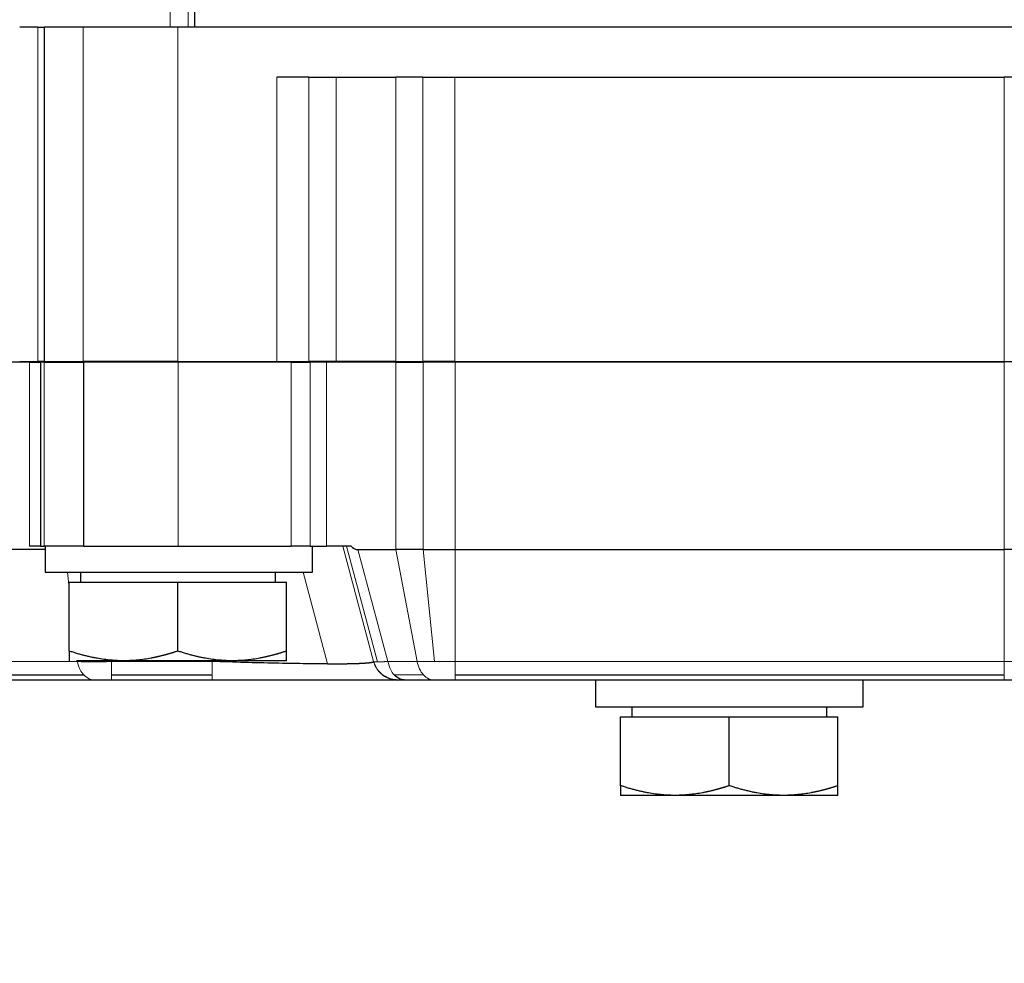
# Model space of a CAD drawing. Header units: inches. Extents: x 0 to 20790, y -12 to 14700.
# Tile 405 of 436: x 13885 to 13944, y 11097 to 11153. Entities that reach past the tile are written whole.
import ezdxf

# ---------------------------------------------------------------- set-up
doc = ezdxf.new("R2010")
doc.units = ezdxf.units.IN
doc.layers.add('1', color=7, linetype='Continuous', true_color=0xffffff)
doc.layers.add('254', color=7, linetype='Continuous', true_color=0xffffff)
doc.styles.add('latin_extended', font='simplex.shx')
doc.dimstyles.get("Standard").update_dxf_attribs({"dimtxt": 0.18, "dimasz": 0.18, "dimexe": 0.18, "dimexo": 0.0625, "dimgap": 0.09, "dimtad": 0, "dimtih": 1, "dimtoh": 1, "dimdec": 4, "dimzin": 0, "dimdsep": 46, "dimtxsty": 'Standard', "dimcen": 0.09, "dimadec": 0, "dimazin": 0, "dimtfac": 1, "dimtdec": 4, "dimtofl": 0, "dimtmove": 0, "dimatfit": 3, "dimfxl": 1, "dimtolj": 1, "dimtzin": 0, "dimarcsym": 0})

# ---------------------------------------------------------------- blocks, each defined once
blk = doc.blocks.new('_U7')
at = {"layer": '254', "color": 3, "linetype": 'Continuous', "lineweight": 13, "transparency": 16777216}
for p, q in [((13904.097, 12440.963), (13904.097, 12953.963)), ((14417.097, 9634.463), (14417.097, 12953.963)), ((14026.597, 12918.963), (14294.597, 12918.963))]:
    blk.add_line(p, q, dxfattribs=at)
at = {"layer": '254', "color": 3, "transparency": 16777216}
for points in [[(14026.597, 12939.38), (14026.597, 12898.546), (13904.097, 12918.963)], [(14294.597, 12898.546), (14294.597, 12939.38), (14417.097, 12918.963)]]:
    blk.add_solid(points, dxfattribs=at)
at = {"layer": 'Defpoints', "color": 0, "transparency": 16777216}
for p in [(14417.097, 12918.963), (13904.097, 12405.963), (14417.097, 9599.463)]:
    blk.add_point(p, dxfattribs=at)
at = {"layer": '254', "color": 2, "lineweight": 13, "transparency": 16777216, "insert": (13984.304, 13102.713), "char_height": 122.5, "attachment_point": 1, "style": 'latin_extended'}
blk.add_mtext('\\A1;513', dxfattribs=at)

msp = doc.modelspace()

# ---------------------------------------------------------------- linework, layer by layer
at = {"layer": '1', "color": 110, "linetype": 'Continuous', "lineweight": 13}
for p, q in [((13893.673, 11204.465), (13893.673, 11152.963)), ((13894.757, 11152.963), (13894.757, 11204.465)), ((13885.757, 11132.963), (13885.757, 11152.963)), ((13888.48, 11132.963), (13888.48, 11152.963)), ((13894.137, 11152.963), (13894.137, 11132.963)), ((13900.066, 11149.963), (13900.066, 11132.963)), ((13901.98, 11132.963), (13901.98, 11149.963)), ((13903.602, 11149.963), (13903.602, 11132.963)), ((13907.173, 11149.963), (13907.173, 11132.963)), ((13908.795, 11132.963), (13908.795, 11149.963)), ((13910.708, 11149.963), (13910.708, 11132.963)), ((13943.566, 11149.963), (13943.566, 11132.963)), ((13885.261, 11121.913), (13885.261, 11132.913)), ((13886.14, 11132.913), (13886.14, 11121.913)), ((13894.146, 11121.913), (13894.146, 11132.913)), ((13900.904, 11121.913), (13900.904, 11132.913)), ((13902.052, 11132.913), (13902.052, 11121.913)), ((13903.025, 11121.913), (13903.025, 11132.913)), ((13907.184, 11121.713), (13907.184, 11132.913)), ((13908.806, 11132.913), (13908.806, 11121.713)), ((13910.72, 11132.913), (13910.72, 11121.713)), ((13943.577, 11121.713), (13943.577, 11132.913)), ((13905.845, 11115.025), (13904, 11121.913)), ((13905.849, 11115.025), (13904.003, 11121.913)), ((13904.223, 11121.913), (13906.077, 11114.995)), ((13904.906, 11121.713), (13906.698, 11115.025)), ((13907.184, 11121.713), (13908.45, 11115.025)), ((13909.491, 11115.025), (13908.806, 11121.713)), ((13887.637, 11119.404), (13887.531, 11120.363)), ((13901.622, 11120.363), (13903.09, 11114.882)), ((13882.87, 11115.025), (13888.123, 11115.025)), ((13888.123, 11115.025), (13888.119, 11115.063)), ((13889.066, 11114.995), (13889.059, 11115.063)), ((13890.168, 11115.063), (13890.172, 11115.025)), ((13890.172, 11115.025), (13896.183, 11115.025)), ((13896.183, 11115.025), (13896.172, 11115.063)), ((13906.698, 11115.025), (13908.45, 11115.025)), ((13908.45, 11115.025), (13909.491, 11115.025)), ((13910.719, 11115.025), (13909.491, 11115.025)), ((13910.719, 11115.025), (13943.577, 11115.025)), ((13943.577, 11115.025), (13944.804, 11115.025)), ((13890.172, 11113.913), (13890.172, 11114.223)), ((13896.182, 11114.223), (13896.182, 11113.913)), ((13907.077, 11114.223), (13908.829, 11114.223))]:
    msp.add_line(p, q, dxfattribs=at)
at = {"layer": '1', "color": 2, "linetype": 'Continuous', "lineweight": 25}
for p, q in [((13895.137, 11204.462), (13895.137, 11152.963)), ((13885.757, 11152.963), (13884.673, 11152.963)), ((13885.757, 11152.963), (13886.137, 11152.963)), ((13888.48, 11152.963), (13886.137, 11152.963)), ((13886.137, 11152.963), (13886.137, 11132.963)), ((13894.137, 11152.963), (13888.48, 11152.963)), ((13960.137, 11152.963), (13894.137, 11152.963)), ((13901.98, 11149.963), (13900.066, 11149.963)), ((13901.98, 11149.963), (13903.602, 11149.963)), ((13903.602, 11149.963), (13907.173, 11149.963)), ((13908.795, 11149.963), (13907.173, 11149.963)), ((13908.795, 11149.963), (13910.708, 11149.963)), ((13910.708, 11149.963), (13943.566, 11149.963)), ((13945.48, 11149.963), (13943.566, 11149.963)), ((13885.261, 11132.913), (13881.603, 11132.913)), ((13884.673, 11132.963), (13885.757, 11132.963)), ((13885.261, 11132.913), (13885.911, 11132.913)), ((13886.137, 11132.963), (13885.757, 11132.963)), ((13886.14, 11132.913), (13885.911, 11132.913)), ((13885.911, 11132.913), (13885.911, 11121.913)), ((13886.137, 11132.963), (13888.48, 11132.963)), ((13886.144, 11132.913), (13886.14, 11132.913)), ((13886.144, 11132.913), (13888.489, 11132.913)), ((13894.137, 11132.963), (13888.48, 11132.963)), ((13894.146, 11132.913), (13888.489, 11132.913)), ((13888.489, 11132.913), (13888.489, 11121.913)), ((13890.114, 11132.913), (13890.114, 11132.963)), ((13890.137, 11132.913), (13890.137, 11132.963)), ((13894.137, 11132.963), (13900.066, 11132.963)), ((13898.137, 11132.963), (13898.137, 11132.913)), ((13900.066, 11132.963), (13901.98, 11132.963)), ((13900.904, 11132.913), (13902.052, 11132.913)), ((13903.602, 11132.963), (13901.98, 11132.963)), ((13903.025, 11132.913), (13902.052, 11132.913)), ((13907.184, 11132.913), (13903.025, 11132.913)), ((13907.173, 11132.963), (13903.602, 11132.963)), ((13907.173, 11132.963), (13908.795, 11132.963)), ((13907.184, 11132.913), (13908.806, 11132.913)), ((13910.708, 11132.963), (13908.795, 11132.963)), ((13910.72, 11132.913), (13908.806, 11132.913)), ((13910.708, 11132.963), (13943.566, 11132.963)), ((13923.126, 11132.913), (13923.126, 11132.963)), ((13931.126, 11132.963), (13931.126, 11132.913)), ((13943.566, 11132.963), (13945.48, 11132.963)), ((13885.911, 11121.913), (13885.261, 11121.913)), ((13885.911, 11121.913), (13886.14, 11121.913)), ((13886.14, 11121.913), (13886.144, 11121.913)), ((13888.489, 11121.913), (13886.144, 11121.913)), ((13886.188, 11121.913), (13886.188, 11120.363)), ((13888.489, 11121.913), (13894.146, 11121.913)), ((13894.146, 11121.913), (13900.904, 11121.913)), ((13902.052, 11121.913), (13900.904, 11121.913)), ((13902.052, 11121.913), (13903.025, 11121.913)), ((13902.188, 11120.363), (13902.188, 11121.913)), ((13904.497, 11121.913), (13903.025, 11121.913)), ((13886.188, 11121.713), (13881.603, 11121.713)), ((13904.906, 11121.713), (13907.184, 11121.713)), ((13908.806, 11121.713), (13907.184, 11121.713)), ((13908.806, 11121.713), (13910.72, 11121.713)), ((13945.491, 11121.713), (13943.577, 11121.713)), ((13886.188, 11120.363), (13902.188, 11120.363)), ((13888.322, 11119.763), (13888.322, 11120.363)), ((13899.952, 11120.363), (13899.952, 11119.763)), ((13887.637, 11119.763), (13894.137, 11119.763)), ((13887.637, 11115.645), (13887.637, 11119.763)), ((13894.137, 11119.763), (13900.637, 11119.763)), ((13894.137, 11115.645), (13894.137, 11119.763)), ((13900.637, 11115.645), (13900.637, 11119.763)), ((13900.637, 11115.063), (13888.068, 11115.063)), ((13905.82, 11115.024), (13905.831, 11114.983)), ((13905.845, 11115.025), (13905.849, 11115.025)), ((13883.248, 11114.223), (13888.502, 11114.223)), ((13890.172, 11114.223), (13896.182, 11114.223)), ((13906.381, 11114.223), (13906.384, 11114.223)), ((13910.719, 11114.223), (13943.577, 11114.223)), ((13889.147, 11113.913), (13883.894, 11113.913)), ((13890.172, 11113.913), (13889.147, 11113.913)), ((13896.182, 11113.913), (13890.172, 11113.913)), ((13907.294, 11113.913), (13896.182, 11113.913)), ((13907.297, 11113.913), (13907.294, 11113.913)), ((13907.722, 11113.913), (13907.297, 11113.913)), ((13909.475, 11113.913), (13907.722, 11113.913)), ((13910.719, 11113.913), (13909.475, 11113.913)), ((13943.576, 11113.913), (13910.719, 11113.913)), ((13919.126, 11113.913), (13919.126, 11112.313)), ((13935.126, 11112.313), (13935.126, 11113.913)), ((13944.82, 11113.913), (13943.576, 11113.913)), ((13919.126, 11112.313), (13935.126, 11112.313)), ((13921.311, 11111.713), (13921.311, 11112.313)), ((13932.941, 11112.313), (13932.941, 11111.713)), ((13920.626, 11111.713), (13927.126, 11111.713)), ((13920.626, 11107.595), (13920.626, 11111.713)), ((13927.126, 11111.713), (13933.626, 11111.713)), ((13927.126, 11107.595), (13927.126, 11111.713)), ((13933.626, 11107.595), (13933.626, 11111.713)), ((13933.626, 11107.013), (13920.626, 11107.013))]:
    msp.add_line(p, q, dxfattribs=at)
at = {"layer": '1', "color": 110, "linetype": 'Continuous', "lineweight": 13}
for centre, major_axis, ratio, start_param, end_param in [((13909.475, 11115.413), (0, -1.5), 0.70689, 4.974188, 5.628687), ((13910.719, 11115.413), (0, -1.5), 0.000306, 0.654498, 1.308997), ((13943.576, 11115.413), (0, -1.5), 0.000306, 0.654498, 1.308997), ((13909.475, 11115.413), (0, 1.5), 0.70689, 2.487094, 3.141593), ((13910.719, 11115.413), (0, -1.5), 0.000306, 0, 0.654498), ((13943.576, 11115.413), (0, 1.5), 0.000306, 3.141593, 3.796091)]:
    msp.add_ellipse(centre, major_axis=major_axis, ratio=ratio, start_param=start_param, end_param=end_param, dxfattribs=at)
for points in [[(13886.144, 11121.913), (13886.144, 11132.913)], [(13910.72, 11121.713), (13910.719, 11115.025)], [(13943.577, 11121.713), (13943.577, 11115.025)]]:
    msp.add_open_spline(points, degree=1, dxfattribs=at)
at = {"layer": '1', "color": 2, "linetype": 'Continuous', "lineweight": 25}
for points, degree in [([(13900.904, 11132.913), (13894.146, 11132.913)], 1), ([(13943.577, 11132.913), (13910.72, 11132.913)], 1), ([(13904.497, 11121.913), (13904.62, 11121.796), (13904.759, 11121.713), (13904.906, 11121.713)], 3), ([(13910.72, 11121.713), (13943.577, 11121.713)], 1)]:
    msp.add_open_spline(points, degree=degree, dxfattribs=at)
for points, knots in [([(13887.637, 11115.645), (13887.637, 11115.638), (13887.637, 11115.626), (13887.637, 11115.607), (13887.637, 11115.588), (13887.637, 11115.57), (13887.637, 11115.552), (13887.637, 11115.535), (13887.637, 11115.517), (13887.637, 11115.501), (13887.637, 11115.484), (13887.637, 11115.468), (13887.637, 11115.452), (13887.637, 11115.436), (13887.637, 11115.421), (13887.637, 11115.406), (13887.637, 11115.391), (13887.637, 11115.377), (13887.637, 11115.363), (13887.637, 11115.349), (13887.637, 11115.336), (13887.637, 11115.323), (13887.637, 11115.31), (13887.637, 11115.297), (13887.637, 11115.285), (13887.637, 11115.273), (13887.637, 11115.262), (13887.637, 11115.251), (13887.637, 11115.24), (13887.637, 11115.23), (13887.637, 11115.217), (13887.637, 11115.202), (13887.637, 11115.186), (13887.637, 11115.172), (13887.637, 11115.158), (13887.637, 11115.145), (13887.637, 11115.132), (13887.638, 11115.121), (13887.638, 11115.111), (13887.638, 11115.102), (13887.638, 11115.094), (13887.638, 11115.087), (13887.638, 11115.08), (13887.638, 11115.075), (13887.637, 11115.071), (13887.637, 11115.067), (13887.637, 11115.065), (13887.637, 11115.064), (13887.637, 11115.063), (13887.637, 11115.063)], [0, 0, 0, 0, 0.018322, 0.036568, 0.054737, 0.072831, 0.090851, 0.108797, 0.126672, 0.144475, 0.162209, 0.179874, 0.197471, 0.215001, 0.232466, 0.249867, 0.267205, 0.284481, 0.301697, 0.318854, 0.335952, 0.352995, 0.369982, 0.386915, 0.403796, 0.420626, 0.437406, 0.454139, 0.470825, 0.487465, 0.504063, 0.532703, 0.561206, 0.58958, 0.617834, 0.645977, 0.674018, 0.701966, 0.729832, 0.757625, 0.785354, 0.81303, 0.840663, 0.868262, 0.895839, 0.923403, 0.950965, 0.978535, 1, 1, 1, 1]), ([(13894.137, 11115.645), (13894.118, 11115.639), (13894.08, 11115.626), (13894.023, 11115.607), (13893.966, 11115.589), (13893.91, 11115.571), (13893.853, 11115.553), (13893.797, 11115.536), (13893.741, 11115.519), (13893.684, 11115.502), (13893.629, 11115.486), (13893.573, 11115.469), (13893.517, 11115.454), (13893.462, 11115.438), (13893.406, 11115.423), (13893.351, 11115.408), (13893.296, 11115.393), (13893.24, 11115.379), (13893.185, 11115.365), (13893.131, 11115.351), (13893.076, 11115.338), (13893.021, 11115.325), (13892.966, 11115.312), (13892.912, 11115.3), (13892.857, 11115.287), (13892.803, 11115.276), (13892.748, 11115.264), (13892.694, 11115.253), (13892.639, 11115.242), (13892.585, 11115.231), (13892.416, 11115.199), (13892.132, 11115.152), (13891.734, 11115.104), (13891.338, 11115.074), (13890.938, 11115.062), (13890.533, 11115.069), (13890.123, 11115.096), (13889.712, 11115.142), (13889.401, 11115.192), (13889.191, 11115.231), (13889.083, 11115.252), (13888.974, 11115.275), (13888.865, 11115.299), (13888.756, 11115.324), (13888.647, 11115.351), (13888.537, 11115.378), (13888.426, 11115.407), (13888.315, 11115.437), (13888.204, 11115.469), (13888.092, 11115.501), (13887.979, 11115.535), (13887.866, 11115.571), (13887.752, 11115.607), (13887.676, 11115.632), (13887.637, 11115.645)], [0, 0, 0, 0, 0.009019, 0.018002, 0.026948, 0.03586, 0.044737, 0.05358, 0.062392, 0.071171, 0.07992, 0.088638, 0.097328, 0.105989, 0.114623, 0.123231, 0.131814, 0.140372, 0.148907, 0.15742, 0.165911, 0.174382, 0.182833, 0.191267, 0.199683, 0.208082, 0.216467, 0.224838, 0.233196, 0.241542, 0.249877, 0.311299, 0.371721, 0.431655, 0.491631, 0.553705, 0.615706, 0.678192, 0.7417, 0.758271, 0.774904, 0.791606, 0.808385, 0.825249, 0.842204, 0.859257, 0.876415, 0.893685, 0.911074, 0.928586, 0.94623, 0.964009, 0.981931, 1, 1, 1, 1]), ([(13900.637, 11115.645), (13900.618, 11115.638), (13900.58, 11115.626), (13900.523, 11115.607), (13900.466, 11115.589), (13900.409, 11115.571), (13900.353, 11115.553), (13900.296, 11115.536), (13900.24, 11115.519), (13900.184, 11115.502), (13900.127, 11115.485), (13900.072, 11115.469), (13900.016, 11115.453), (13899.96, 11115.438), (13899.905, 11115.422), (13899.849, 11115.408), (13899.794, 11115.393), (13899.739, 11115.379), (13899.684, 11115.365), (13899.629, 11115.351), (13899.575, 11115.338), (13899.52, 11115.325), (13899.465, 11115.312), (13899.411, 11115.299), (13899.357, 11115.287), (13899.302, 11115.276), (13899.248, 11115.264), (13899.194, 11115.253), (13899.14, 11115.242), (13899.086, 11115.232), (13898.916, 11115.199), (13898.632, 11115.152), (13898.233, 11115.104), (13897.836, 11115.074), (13897.435, 11115.062), (13897.029, 11115.069), (13896.617, 11115.096), (13896.204, 11115.143), (13895.892, 11115.193), (13895.682, 11115.233), (13895.574, 11115.254), (13895.465, 11115.277), (13895.357, 11115.301), (13895.248, 11115.326), (13895.139, 11115.352), (13895.03, 11115.38), (13894.92, 11115.409), (13894.81, 11115.439), (13894.699, 11115.47), (13894.588, 11115.503), (13894.476, 11115.536), (13894.364, 11115.571), (13894.251, 11115.607), (13894.175, 11115.632), (13894.137, 11115.645)], [0, 0, 0, 0, 0.00904, 0.018043, 0.027009, 0.035939, 0.044834, 0.053694, 0.06252, 0.071313, 0.080073, 0.088802, 0.097499, 0.106167, 0.114805, 0.123415, 0.131996, 0.140551, 0.149079, 0.157583, 0.166061, 0.174516, 0.182949, 0.191359, 0.199749, 0.208118, 0.216469, 0.224801, 0.233116, 0.241414, 0.249697, 0.311305, 0.371916, 0.432011, 0.49209, 0.554427, 0.616638, 0.679323, 0.743062, 0.759642, 0.776265, 0.79294, 0.809675, 0.826479, 0.843359, 0.860324, 0.877382, 0.89454, 0.911806, 0.929187, 0.94669, 0.964323, 0.98209, 1, 1, 1, 1]), ([(13900.637, 11115.063), (13900.637, 11115.065), (13900.637, 11115.066), (13900.637, 11115.068), (13900.637, 11115.069), (13900.637, 11115.071), (13900.637, 11115.073), (13900.637, 11115.076), (13900.637, 11115.079), (13900.637, 11115.081), (13900.637, 11115.085), (13900.637, 11115.088), (13900.637, 11115.092), (13900.637, 11115.096), (13900.637, 11115.1), (13900.637, 11115.104), (13900.637, 11115.109), (13900.637, 11115.114), (13900.637, 11115.119), (13900.637, 11115.125), (13900.637, 11115.13), (13900.637, 11115.136), (13900.637, 11115.143), (13900.637, 11115.149), (13900.637, 11115.156), (13900.637, 11115.163), (13900.637, 11115.17), (13900.637, 11115.178), (13900.637, 11115.185), (13900.637, 11115.193), (13900.637, 11115.202), (13900.637, 11115.21), (13900.637, 11115.223), (13900.637, 11115.239), (13900.637, 11115.26), (13900.637, 11115.282), (13900.637, 11115.306), (13900.637, 11115.331), (13900.637, 11115.357), (13900.637, 11115.384), (13900.637, 11115.412), (13900.637, 11115.442), (13900.637, 11115.473), (13900.637, 11115.505), (13900.637, 11115.538), (13900.637, 11115.572), (13900.637, 11115.608), (13900.637, 11115.633), (13900.637, 11115.645)], [0, 0, 0, 0, 0.07041, 0.084484, 0.09856, 0.112638, 0.126719, 0.140805, 0.154898, 0.168998, 0.183108, 0.197228, 0.21136, 0.225506, 0.239666, 0.253842, 0.268035, 0.282247, 0.296479, 0.310732, 0.325007, 0.339307, 0.353631, 0.367982, 0.382361, 0.396768, 0.411205, 0.425674, 0.440175, 0.45471, 0.46928, 0.483886, 0.498529, 0.530489, 0.562616, 0.594921, 0.627414, 0.660107, 0.693008, 0.726128, 0.759476, 0.79306, 0.82689, 0.860973, 0.895319, 0.929933, 0.964825, 1, 1, 1, 1]), ([(13903.09, 11114.882), (13902.647, 11114.882), (13902.158, 11114.885), (13901.37, 11114.894), (13901.098, 11114.898), (13900.538, 11114.907), (13899.674, 11114.923), (13898.133, 11114.961), (13896.836, 11115.002), (13896.183, 11115.025)], [0, 0, 0, 0, 0.25, 0.25, 0.375, 0.375, 0.5, 0.75, 1, 1, 1, 1]), ([(13903.09, 11114.882), (13903.102, 11114.882), (13903.125, 11114.882), (13903.16, 11114.882), (13903.194, 11114.882), (13903.229, 11114.882), (13903.263, 11114.882), (13903.297, 11114.882), (13903.331, 11114.882), (13903.365, 11114.882), (13903.398, 11114.882), (13903.432, 11114.882), (13903.465, 11114.883), (13903.498, 11114.883), (13903.531, 11114.883), (13903.563, 11114.883), (13903.596, 11114.883), (13903.628, 11114.884), (13903.66, 11114.884), (13903.692, 11114.884), (13903.724, 11114.884), (13903.756, 11114.885), (13903.787, 11114.885), (13903.818, 11114.885), (13903.849, 11114.886), (13903.88, 11114.886), (13903.911, 11114.886), (13903.941, 11114.887), (13903.972, 11114.887), (13904.002, 11114.887), (13904.031, 11114.888), (13904.061, 11114.888), (13904.09, 11114.889), (13904.12, 11114.889), (13904.149, 11114.889), (13904.178, 11114.89), (13904.206, 11114.89), (13904.235, 11114.891), (13904.263, 11114.891), (13904.291, 11114.892), (13904.318, 11114.892), (13904.346, 11114.893), (13904.373, 11114.893), (13904.4, 11114.894), (13904.427, 11114.894), (13904.454, 11114.895), (13904.48, 11114.896), (13904.506, 11114.896), (13904.532, 11114.897), (13904.558, 11114.897), (13904.584, 11114.898), (13904.609, 11114.899), (13904.634, 11114.899), (13904.659, 11114.9), (13904.683, 11114.901), (13904.708, 11114.901), (13904.732, 11114.902), (13904.756, 11114.903), (13904.779, 11114.903), (13904.803, 11114.904), (13904.826, 11114.905), (13904.849, 11114.906), (13904.871, 11114.907), (13904.894, 11114.907), (13904.916, 11114.908), (13904.938, 11114.909), (13904.96, 11114.91), (13904.981, 11114.911), (13905.002, 11114.912), (13905.023, 11114.912), (13905.044, 11114.913), (13905.064, 11114.914), (13905.084, 11114.915), (13905.104, 11114.916), (13905.124, 11114.917), (13905.143, 11114.918), (13905.167, 11114.919), (13905.195, 11114.921), (13905.226, 11114.923), (13905.257, 11114.925), (13905.287, 11114.926), (13905.317, 11114.928), (13905.346, 11114.93), (13905.374, 11114.933), (13905.401, 11114.935), (13905.428, 11114.937), (13905.454, 11114.939), (13905.479, 11114.941), (13905.504, 11114.944), (13905.527, 11114.946), (13905.55, 11114.948), (13905.573, 11114.951), (13905.594, 11114.953), (13905.615, 11114.956), (13905.634, 11114.958), (13905.653, 11114.961), (13905.672, 11114.963), (13905.689, 11114.966), (13905.705, 11114.969), (13905.721, 11114.972), (13905.736, 11114.974), (13905.749, 11114.977), (13905.762, 11114.98), (13905.774, 11114.983), (13905.785, 11114.986), (13905.796, 11114.989), (13905.805, 11114.992), (13905.813, 11114.995), (13905.821, 11114.998), (13905.827, 11115.001), (13905.833, 11115.005), (13905.837, 11115.008), (13905.841, 11115.011), (13905.843, 11115.015), (13905.845, 11115.018), (13905.846, 11115.021), (13905.845, 11115.024), (13905.845, 11115.025)], [0, 0, 0, 0, 0.00647, 0.012947, 0.01943, 0.025919, 0.032415, 0.038916, 0.045424, 0.051938, 0.058457, 0.064983, 0.071514, 0.078052, 0.084595, 0.091144, 0.097698, 0.104258, 0.110824, 0.117395, 0.123971, 0.130553, 0.13714, 0.143733, 0.15033, 0.156933, 0.163541, 0.170154, 0.176771, 0.183394, 0.190022, 0.196654, 0.203291, 0.209932, 0.216579, 0.223229, 0.229885, 0.236544, 0.243208, 0.249876, 0.256548, 0.263225, 0.269905, 0.27659, 0.283278, 0.28997, 0.296666, 0.303366, 0.310069, 0.316776, 0.323487, 0.330201, 0.336918, 0.343639, 0.350363, 0.35709, 0.36382, 0.370553, 0.377289, 0.384028, 0.39077, 0.397515, 0.404262, 0.411012, 0.417765, 0.42452, 0.431277, 0.438037, 0.444799, 0.451564, 0.45833, 0.465099, 0.471869, 0.478641, 0.485416, 0.492192, 0.49897, 0.510584, 0.522249, 0.533962, 0.545725, 0.557537, 0.569397, 0.581307, 0.593264, 0.605271, 0.617325, 0.629427, 0.641577, 0.653775, 0.666019, 0.678311, 0.69065, 0.703035, 0.715466, 0.727944, 0.740467, 0.753035, 0.765649, 0.778307, 0.79101, 0.803757, 0.816547, 0.829381, 0.842258, 0.855178, 0.86814, 0.881144, 0.89419, 0.907276, 0.920404, 0.933572, 0.946779, 0.960026, 0.973312, 0.986637, 1, 1, 1, 1]), ([(13907.294, 11113.913), (13907.163, 11113.913), (13906.901, 11113.948), (13906.597, 11114.074), (13906.433, 11114.183), (13906.38, 11114.223)], [0, 0, 0, 0, 0.400039, 0.800079, 1, 1, 1, 1]), ([(13906.384, 11114.223), (13906.421, 11114.195), (13906.614, 11114.061), (13906.923, 11113.939), (13907.204, 11113.913), (13907.297, 11113.913)], [0, 0, 0, 0, 0.1429, 0.71431, 1, 1, 1, 1]), ([(13907.722, 11113.913), (13907.656, 11113.913), (13907.458, 11113.939), (13907.239, 11114.061), (13907.103, 11114.195), (13907.077, 11114.223)], [0, 0, 0, 0, 0.285706, 0.857118, 1, 1, 1, 1]), ([(13920.626, 11107.595), (13920.626, 11107.588), (13920.626, 11107.576), (13920.626, 11107.557), (13920.626, 11107.538), (13920.626, 11107.52), (13920.626, 11107.502), (13920.626, 11107.485), (13920.626, 11107.467), (13920.626, 11107.451), (13920.626, 11107.434), (13920.626, 11107.418), (13920.626, 11107.402), (13920.626, 11107.386), (13920.626, 11107.371), (13920.626, 11107.356), (13920.626, 11107.341), (13920.626, 11107.327), (13920.626, 11107.313), (13920.626, 11107.299), (13920.626, 11107.286), (13920.626, 11107.273), (13920.626, 11107.26), (13920.626, 11107.247), (13920.626, 11107.235), (13920.626, 11107.223), (13920.626, 11107.212), (13920.626, 11107.201), (13920.626, 11107.19), (13920.626, 11107.18), (13920.626, 11107.167), (13920.626, 11107.152), (13920.626, 11107.136), (13920.626, 11107.122), (13920.626, 11107.108), (13920.626, 11107.095), (13920.626, 11107.082), (13920.626, 11107.071), (13920.626, 11107.061), (13920.626, 11107.052), (13920.626, 11107.044), (13920.626, 11107.037), (13920.626, 11107.03), (13920.626, 11107.025), (13920.626, 11107.021), (13920.626, 11107.017), (13920.626, 11107.015), (13920.626, 11107.014), (13920.626, 11107.013), (13920.626, 11107.013)], [0, 0, 0, 0, 0.018322, 0.036568, 0.054737, 0.072831, 0.090851, 0.108797, 0.126672, 0.144475, 0.162209, 0.179874, 0.197471, 0.215001, 0.232466, 0.249867, 0.267205, 0.284481, 0.301697, 0.318854, 0.335952, 0.352995, 0.369982, 0.386915, 0.403796, 0.420626, 0.437406, 0.454139, 0.470825, 0.487465, 0.504063, 0.532703, 0.561206, 0.58958, 0.617834, 0.645977, 0.674018, 0.701966, 0.729832, 0.757625, 0.785354, 0.81303, 0.840663, 0.868262, 0.895839, 0.923403, 0.950965, 0.978535, 1, 1, 1, 1]), ([(13927.126, 11107.595), (13927.107, 11107.589), (13927.069, 11107.576), (13927.012, 11107.557), (13926.955, 11107.539), (13926.898, 11107.521), (13926.842, 11107.503), (13926.786, 11107.486), (13926.729, 11107.469), (13926.673, 11107.452), (13926.617, 11107.436), (13926.562, 11107.419), (13926.506, 11107.404), (13926.45, 11107.388), (13926.395, 11107.373), (13926.34, 11107.358), (13926.284, 11107.343), (13926.229, 11107.329), (13926.174, 11107.315), (13926.119, 11107.301), (13926.064, 11107.288), (13926.01, 11107.275), (13925.955, 11107.262), (13925.9, 11107.25), (13925.846, 11107.237), (13925.791, 11107.226), (13925.737, 11107.214), (13925.683, 11107.203), (13925.628, 11107.192), (13925.574, 11107.181), (13925.404, 11107.149), (13925.121, 11107.102), (13924.723, 11107.054), (13924.327, 11107.024), (13923.927, 11107.012), (13923.522, 11107.019), (13923.112, 11107.046), (13922.7, 11107.092), (13922.39, 11107.142), (13922.18, 11107.181), (13922.071, 11107.202), (13921.963, 11107.225), (13921.854, 11107.249), (13921.745, 11107.274), (13921.636, 11107.301), (13921.526, 11107.328), (13921.415, 11107.357), (13921.304, 11107.387), (13921.193, 11107.419), (13921.081, 11107.451), (13920.968, 11107.485), (13920.855, 11107.521), (13920.741, 11107.557), (13920.664, 11107.582), (13920.626, 11107.595)], [0, 0, 0, 0, 0.009019, 0.018002, 0.026948, 0.03586, 0.044737, 0.05358, 0.062392, 0.071171, 0.07992, 0.088638, 0.097328, 0.105989, 0.114623, 0.123231, 0.131814, 0.140372, 0.148907, 0.15742, 0.165911, 0.174382, 0.182833, 0.191267, 0.199683, 0.208082, 0.216467, 0.224838, 0.233196, 0.241542, 0.249877, 0.311299, 0.371721, 0.431655, 0.491631, 0.553705, 0.615706, 0.678192, 0.7417, 0.758271, 0.774904, 0.791606, 0.808385, 0.825249, 0.842204, 0.859257, 0.876415, 0.893685, 0.911074, 0.928586, 0.94623, 0.964009, 0.981931, 1, 1, 1, 1]), ([(13933.626, 11107.595), (13933.607, 11107.588), (13933.569, 11107.576), (13933.512, 11107.557), (13933.455, 11107.539), (13933.398, 11107.521), (13933.341, 11107.503), (13933.285, 11107.486), (13933.228, 11107.469), (13933.172, 11107.452), (13933.116, 11107.435), (13933.06, 11107.419), (13933.005, 11107.403), (13932.949, 11107.388), (13932.894, 11107.372), (13932.838, 11107.358), (13932.783, 11107.343), (13932.728, 11107.329), (13932.673, 11107.315), (13932.618, 11107.301), (13932.563, 11107.288), (13932.509, 11107.275), (13932.454, 11107.262), (13932.4, 11107.25), (13932.345, 11107.237), (13932.291, 11107.226), (13932.237, 11107.214), (13932.183, 11107.203), (13932.129, 11107.192), (13932.075, 11107.182), (13931.905, 11107.149), (13931.621, 11107.102), (13931.222, 11107.054), (13930.825, 11107.024), (13930.424, 11107.012), (13930.017, 11107.019), (13929.606, 11107.046), (13929.193, 11107.093), (13928.881, 11107.143), (13928.671, 11107.183), (13928.563, 11107.204), (13928.454, 11107.227), (13928.346, 11107.251), (13928.237, 11107.276), (13928.128, 11107.302), (13928.019, 11107.33), (13927.909, 11107.359), (13927.799, 11107.389), (13927.688, 11107.42), (13927.577, 11107.453), (13927.465, 11107.486), (13927.353, 11107.521), (13927.24, 11107.557), (13927.164, 11107.582), (13927.126, 11107.595)], [0, 0, 0, 0, 0.00904, 0.018043, 0.027009, 0.035939, 0.044834, 0.053694, 0.06252, 0.071313, 0.080073, 0.088802, 0.097499, 0.106167, 0.114805, 0.123415, 0.131996, 0.140551, 0.149079, 0.157583, 0.166061, 0.174516, 0.182949, 0.191359, 0.199749, 0.208118, 0.216469, 0.224801, 0.233116, 0.241414, 0.249697, 0.311305, 0.371916, 0.432011, 0.49209, 0.554427, 0.616638, 0.679323, 0.743062, 0.759642, 0.776265, 0.79294, 0.809675, 0.826479, 0.843359, 0.860324, 0.877382, 0.89454, 0.911806, 0.929187, 0.94669, 0.964323, 0.98209, 1, 1, 1, 1]), ([(13933.626, 11107.013), (13933.626, 11107.015), (13933.626, 11107.016), (13933.626, 11107.018), (13933.626, 11107.019), (13933.626, 11107.021), (13933.626, 11107.023), (13933.626, 11107.026), (13933.626, 11107.029), (13933.626, 11107.031), (13933.626, 11107.035), (13933.626, 11107.038), (13933.626, 11107.042), (13933.626, 11107.046), (13933.626, 11107.05), (13933.626, 11107.054), (13933.626, 11107.059), (13933.626, 11107.064), (13933.626, 11107.069), (13933.626, 11107.075), (13933.626, 11107.08), (13933.626, 11107.086), (13933.626, 11107.093), (13933.626, 11107.099), (13933.626, 11107.106), (13933.626, 11107.113), (13933.626, 11107.12), (13933.626, 11107.128), (13933.626, 11107.135), (13933.626, 11107.143), (13933.626, 11107.152), (13933.626, 11107.16), (13933.626, 11107.173), (13933.626, 11107.189), (13933.626, 11107.21), (13933.626, 11107.232), (13933.626, 11107.256), (13933.626, 11107.281), (13933.626, 11107.307), (13933.626, 11107.334), (13933.626, 11107.362), (13933.626, 11107.392), (13933.626, 11107.423), (13933.626, 11107.455), (13933.626, 11107.488), (13933.626, 11107.522), (13933.626, 11107.558), (13933.626, 11107.583), (13933.626, 11107.595)], [0, 0, 0, 0, 0.07041, 0.084484, 0.09856, 0.112638, 0.126719, 0.140805, 0.154898, 0.168998, 0.183108, 0.197228, 0.21136, 0.225506, 0.239666, 0.253842, 0.268035, 0.282247, 0.296479, 0.310732, 0.325007, 0.339307, 0.353631, 0.367982, 0.382361, 0.396768, 0.411205, 0.425674, 0.440175, 0.45471, 0.46928, 0.483886, 0.498529, 0.530489, 0.562616, 0.594921, 0.627414, 0.660107, 0.693008, 0.726128, 0.759476, 0.79306, 0.82689, 0.860973, 0.895319, 0.929933, 0.964825, 1, 1, 1, 1])]:
    msp.add_open_spline(points, degree=3, knots=knots, dxfattribs=at)
at = {"layer": '1', "color": 110, "linetype": 'Continuous', "lineweight": 13}
for points, knots in [([(13888.123, 11115.025), (13888.157, 11114.844), (13888.259, 11114.544), (13888.423, 11114.308), (13888.502, 11114.223)], [0, 0, 0, 0, 0.571445, 1, 1, 1, 1]), ([(13888.123, 11115.025), (13888.129, 11115.025), (13888.141, 11115.024), (13888.159, 11115.022), (13888.178, 11115.021), (13888.196, 11115.02), (13888.215, 11115.019), (13888.233, 11115.018), (13888.252, 11115.017), (13888.271, 11115.015), (13888.29, 11115.014), (13888.309, 11115.013), (13888.329, 11115.012), (13888.348, 11115.011), (13888.368, 11115.01), (13888.387, 11115.01), (13888.407, 11115.009), (13888.427, 11115.008), (13888.447, 11115.007), (13888.467, 11115.006), (13888.488, 11115.005), (13888.508, 11115.005), (13888.529, 11115.004), (13888.549, 11115.003), (13888.57, 11115.003), (13888.591, 11115.002), (13888.611, 11115.001), (13888.632, 11115.001), (13888.653, 11115), (13888.675, 11115), (13888.696, 11114.999), (13888.717, 11114.999), (13888.738, 11114.998), (13888.76, 11114.998), (13888.781, 11114.998), (13888.803, 11114.997), (13888.825, 11114.997), (13888.846, 11114.997), (13888.868, 11114.996), (13888.89, 11114.996), (13888.912, 11114.996), (13888.934, 11114.996), (13888.956, 11114.996), (13888.978, 11114.996), (13889, 11114.995), (13889.022, 11114.995), (13889.044, 11114.995), (13889.059, 11114.995), (13889.066, 11114.995)], [0, 0, 0, 0, 0.022024, 0.044046, 0.066068, 0.088087, 0.110103, 0.132114, 0.154121, 0.176123, 0.198118, 0.220105, 0.242084, 0.264055, 0.286015, 0.307965, 0.329903, 0.35183, 0.373743, 0.395642, 0.417526, 0.439395, 0.461247, 0.483083, 0.5049, 0.526699, 0.548478, 0.570237, 0.591975, 0.613691, 0.635384, 0.657055, 0.678701, 0.700322, 0.721917, 0.743486, 0.765028, 0.786543, 0.808028, 0.829485, 0.850911, 0.872307, 0.893672, 0.915004, 0.936304, 0.95757, 0.978802, 1, 1, 1, 1]), ([(13890.172, 11115.025), (13890.06, 11115.019), (13889.682, 11115.002), (13889.313, 11114.995), (13889.067, 11114.995)], [0, 0, 0, 0, 0.295811, 1, 1, 1, 1]), ([(13896.183, 11115.025), (13896.183, 11114.772), (13896.183, 11114.478), (13896.183, 11114.263), (13896.182, 11114.223)], [0, 0, 0, 0, 0.799922, 1, 1, 1, 1]), ([(13906.38, 11114.223), (13906.328, 11114.263), (13906.081, 11114.478), (13905.913, 11114.772), (13905.845, 11115.025)], [0, 0, 0, 0, 0.200078, 1, 1, 1, 1]), ([(13906.077, 11114.995), (13906.048, 11114.995), (13905.916, 11114.997), (13905.853, 11115.009), (13905.849, 11115.025)], [0, 0, 0, 0, 0.199877, 1, 1, 1, 1]), ([(13906.077, 11114.995), (13906.08, 11114.995), (13906.088, 11114.995), (13906.099, 11114.995), (13906.11, 11114.995), (13906.121, 11114.996), (13906.133, 11114.996), (13906.145, 11114.996), (13906.157, 11114.996), (13906.17, 11114.996), (13906.183, 11114.997), (13906.196, 11114.997), (13906.209, 11114.997), (13906.223, 11114.998), (13906.236, 11114.998), (13906.25, 11114.999), (13906.265, 11114.999), (13906.279, 11115), (13906.294, 11115.001), (13906.309, 11115.001), (13906.324, 11115.002), (13906.34, 11115.003), (13906.356, 11115.003), (13906.372, 11115.004), (13906.388, 11115.005), (13906.404, 11115.006), (13906.421, 11115.007), (13906.438, 11115.008), (13906.455, 11115.009), (13906.472, 11115.01), (13906.49, 11115.011), (13906.508, 11115.012), (13906.526, 11115.013), (13906.544, 11115.014), (13906.563, 11115.015), (13906.581, 11115.017), (13906.6, 11115.018), (13906.619, 11115.019), (13906.639, 11115.021), (13906.658, 11115.022), (13906.678, 11115.023), (13906.691, 11115.024), (13906.698, 11115.025)], [0, 0, 0, 0, 0.024416, 0.048876, 0.073379, 0.097925, 0.122511, 0.147138, 0.171803, 0.196507, 0.221247, 0.246023, 0.270833, 0.295677, 0.320553, 0.34546, 0.370397, 0.395363, 0.420356, 0.445376, 0.470421, 0.49549, 0.520582, 0.545695, 0.570829, 0.595982, 0.621152, 0.64634, 0.671542, 0.696759, 0.721989, 0.74723, 0.772482, 0.797742, 0.823011, 0.848285, 0.873566, 0.89885, 0.924136, 0.949425, 0.974713, 1, 1, 1, 1]), ([(13907.077, 11114.223), (13906.998, 11114.308), (13906.834, 11114.544), (13906.732, 11114.844), (13906.698, 11115.025)], [0, 0, 0, 0, 0.428555, 1, 1, 1, 1]), ([(13888.502, 11114.223), (13888.528, 11114.195), (13888.664, 11114.061), (13888.883, 11113.939), (13889.081, 11113.913), (13889.147, 11113.913)], [0, 0, 0, 0, 0.142882, 0.714294, 1, 1, 1, 1])]:
    msp.add_open_spline(points, degree=3, knots=knots, dxfattribs=at)
for points, weights in [([(13890.172, 11115.025), (13890.172, 11114.533), (13890.172, 11114.223)], [0.857220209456, 0.876726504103, 1]), ([(13906.384, 11114.223), (13905.98, 11114.533), (13905.849, 11115.025)], [1, 0.876726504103, 0.857220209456])]:
    msp.add_rational_spline(points, weights, degree=2, dxfattribs=at)

# ---------------------------------------------------------------- dimensions: what is measured, and where the dimension line sits
at = {"layer": '254', "color": 2, "linetype": 'Continuous', "lineweight": 13}
dim = msp.add_linear_dim(base=(14417.097, 12918.963), p1=(13904.097, 12405.963), p2=(14417.097, 9599.463), dimstyle='Standard', override={"dimscale": 35, "dimtxt": 3.5, "dimasz": 3.5, "dimexe": 1, "dimexo": 1, "dimgap": 1.75, "dimtad": 1, "dimtih": 1, "dimtoh": 0, "dimdec": 2, "dimlfac": 1, "dimzin": 8, "dimdsep": 46, "dimlunit": 2, "dimtxsty": 'latin_extended', "dimsah": 1, "dimse1": 0, "dimse2": 0, "dimsd1": 0, "dimsd2": 0, "dimclrd": 3, "dimclre": 3, "dimclrt": 2, "dimtol": 0, "dimtm": -0.1, "dimtfac": 0.714286, "dimtdec": 3, "dimtofl": 1, "dimtmove": 0, "dimtzin": 8, "dimlwd": 13, "dimlwe": 13}, dxfattribs=at)
dim.commit()
dim.dimension.update_dxf_attribs({"geometry": '_U7', "text_midpoint": (14130.138, 12918.963), "dimtype": 160})

doc.saveas('drawing.dxf')
